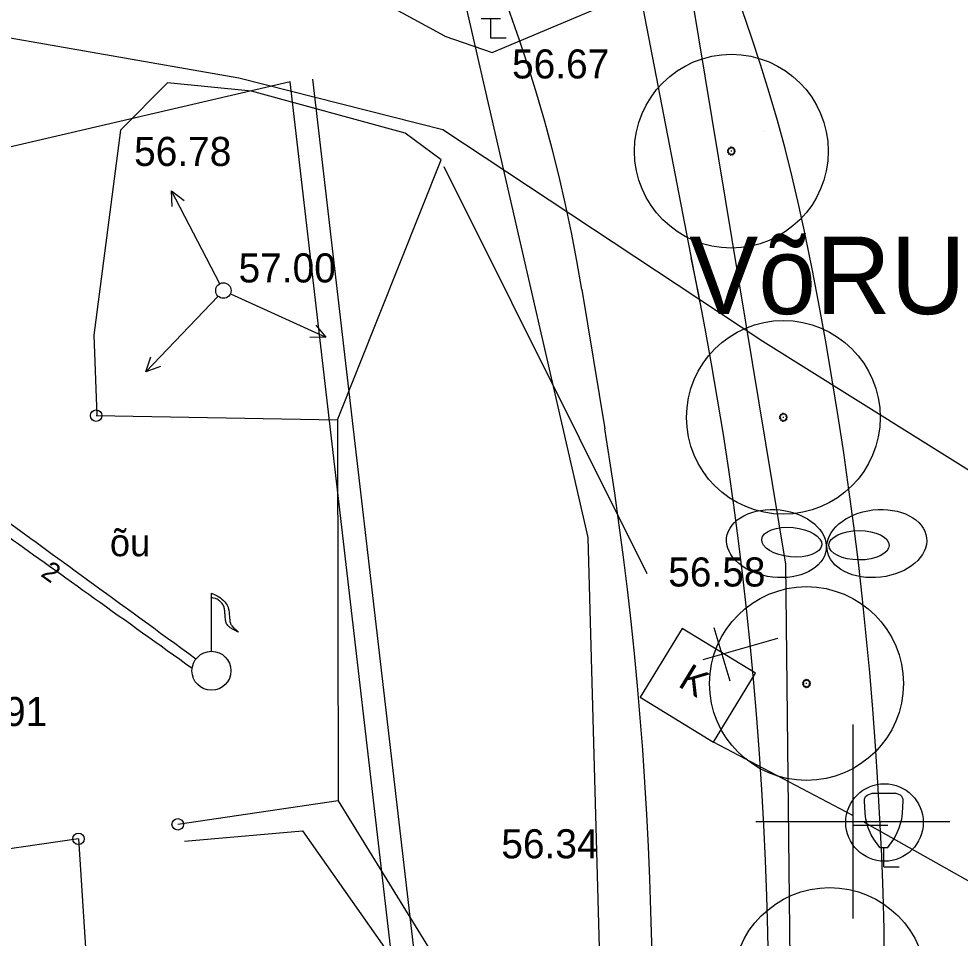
# Model space of a CAD drawing. Extents: x 9156 to 9809, y 2728 to 4000.
# Drawn here: x 9478.48 to 9502.77, y 3646.99 to 3670.71 of the extents above; entities that cross this region are included whole.
import ezdxf

# ---------------------------------------------------------------- set-up
doc = ezdxf.new("R2010")
doc.units = 0
for name, color, linetype in [('Level 10', 7, 'Continuous'), ('Level 11', 7, 'Continuous'), ('Level 12', 7, 'Continuous'), ('Level 17', 7, 'Continuous'), ('Level 18', 7, 'Continuous'), ('Level 21', 7, 'Continuous'), ('Level 28', 7, 'Continuous'), ('Level 5', 7, 'Continuous'), ('Level 54', 7, 'Continuous'), ('Level 56', 7, 'Continuous'), ('Level 6', 7, 'Continuous'), ('Level 7', 7, 'Continuous'), ('Level 8', 7, 'Continuous'), ('Level 9', 7, 'Continuous')]:
    doc.layers.add(name, color=color, linetype=linetype)

# ---------------------------------------------------------------- blocks, each defined once
blk = doc.blocks.new('K_AIPN')
at = {"layer": 'Level 28'}
blk.add_circle((0, 0), 0.1478620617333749, dxfattribs=at)
blk = doc.blocks.new('KKITPU')
at = {"layer": 'Level 10'}
for p, q in [((-0.30000000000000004, 1.9000000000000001), (0.30000000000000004, 1.9000000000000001)), ((-0.1, 0.5), (0.1, 0.5)), ((0, 0), (0, 0.5)), ((0, 0), (0.4, 0))]:
    blk.add_line(p, q, dxfattribs=at)
for points in [[(-0.1, 0.5), (-0.2584, 0.71296), (-0.32292000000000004, 0.82471), (-0.4, 1), (-0.46128, 1.2253), (-0.48495000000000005, 1.3813000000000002), (-0.5, 1.7000000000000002), (-0.49794000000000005, 1.7415800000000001), (-0.46834000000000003, 1.81302), (-0.42803, 1.8501), (-0.30000000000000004, 1.9000000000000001)], [(0.1, 0.5), (0.2584, 0.71296), (0.32292000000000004, 0.82471), (0.4, 1), (0.46128, 1.2253), (0.48495000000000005, 1.3813000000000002), (0.5, 1.7000000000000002), (0.49794000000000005, 1.7415800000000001), (0.46834000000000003, 1.81302), (0.42803, 1.8501), (0.30000000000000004, 1.9000000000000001)]]:
    blk.add_lwpolyline(points, dxfattribs=at)

msp = doc.modelspace()

# ---------------------------------------------------------------- linework, layer by layer
at = {"layer": 'Level 11'}
msp.add_lwpolyline([(9460.09330589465, 3663.173659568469), (9465.1660683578, 3613.436089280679), (9485.029478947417, 3616.2398582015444), (9489.206386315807, 3636.9910982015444), (9485.477004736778, 3669.0883399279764)], close=True, dxfattribs=at)
msp.add_lwpolyline([(9460.09330589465, 3663.173659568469), (9465.1660683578, 3613.436089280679), (9485.029478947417, 3616.2398582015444), (9489.206386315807, 3636.9910982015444), (9485.477004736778, 3669.0883399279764)], close=True, dxfattribs=at)
at = {"layer": 'Level 12'}
for p, q in [((9498.273789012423, 3656.636970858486), (9495.25344209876, 3674.9170214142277)), ((9498.424806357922, 3642.8891642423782), (9498.273789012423, 3656.636970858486))]:
    msp.add_line(p, q, dxfattribs=at)
at = {"layer": 'Level 17'}
for p, q in [((9496.062768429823, 3663.383196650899), (9492.99101664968, 3679.2110522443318)), ((9493.007328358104, 3663.7308818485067), (9493.597996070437, 3660.128067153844))]:
    msp.add_line(p, q, dxfattribs=at)
for centre, radius, start, end in [((9453.534295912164, 3657.2594284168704), 40, 9.310506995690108, 75.76384980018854), ((9401.428456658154, 3645.01727615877), 96.40000000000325, 336.68160158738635, 11.68551634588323), ((9401.428456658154, 3645.01727615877), 93.40000000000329, 336.68160158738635, 9.310708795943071)]:
    msp.add_arc(centre, radius, start, end, dxfattribs=at)
at = {"layer": 'Level 18'}
for centre, radius, start, end in [((9456.659512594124, 3656.4405182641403), 43, 11.685516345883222, 74.86960406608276), ((9401.428456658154, 3645.01727615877), 99.40000000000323, 336.68160158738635, 11.68551634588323)]:
    msp.add_arc(centre, radius, start, end, dxfattribs=at)
at = {"layer": 'Level 21'}
for p, q in [((9496.414248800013, 3655.004420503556), (9496.82611557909, 3653.6305082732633)), ((9496.139670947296, 3654.1800731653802), (9498.061715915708, 3654.7296380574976))]:
    msp.add_line(p, q, dxfattribs=at)
msp.add_circle((9500.817159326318, 3649.9765143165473), 1, dxfattribs=at)
at = {"layer": 'Level 54'}
for p, q in [((9490.904, 3670.7100000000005), (9490.404, 3670.7100000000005)), ((9490.654, 3670.2100000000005), (9490.654, 3670.7100000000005)), ((9489.469000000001, 3670.2610000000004), (9489.469000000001, 3670.2610000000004)), ((9489.469000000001, 3670.2610000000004), (9490.691, 3669.842)), ((9490.654, 3670.2100000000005), (9490.654, 3670.2100000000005)), ((9491.054, 3670.2100000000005), (9490.654, 3670.2100000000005)), ((9490.691, 3669.842), (9490.691, 3669.842)), ((9484.157000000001, 3669.1760000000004), (9484.157000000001, 3669.1760000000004)), ((9482.312, 3669.0570000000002), (9482.312, 3669.0570000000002)), ((9484.480000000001, 3668.842), (9484.480000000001, 3668.842)), ((9482.143, 3668.2030000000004), (9482.143, 3668.2030000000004)), ((9481.101, 3667.8360000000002), (9481.101, 3667.8360000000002)), ((9488.447, 3667.7610000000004), (9488.447, 3667.7610000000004)), ((9489.375, 3667.0690000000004), (9488.447, 3667.7610000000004)), ((9489.419, 3667.842), (9489.419, 3667.842)), ((9497.722000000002, 3667.8080000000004), (9497.722000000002, 3667.8080000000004)), ((9489.375, 3667.0690000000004), (9489.375, 3667.0690000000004)), ((9489.441, 3666.898), (9489.441, 3666.898)), ((9483.756000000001, 3663.6990000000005), (9483.756000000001, 3663.6990000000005)), ((9480.415, 3662.5510000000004), (9480.415, 3662.5510000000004)), ((9480.415, 3662.5510000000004), (9480.485750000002, 3660.47175)), ((9497.677000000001, 3662.3840000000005), (9497.677000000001, 3662.3840000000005)), ((9480.472000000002, 3660.472), (9480.472000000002, 3660.472)), ((9486.698, 3660.36), (9486.698, 3660.36)), ((9486.698, 3660.36), (9486.698, 3660.36)), ((9494.681, 3656.3990000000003), (9494.681, 3656.3990000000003)), ((9483.44734, 3654.39134), (9483.44734, 3655.8883400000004)), ((9500, 3652.5000000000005), (9500, 3647.5000000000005)), ((9500, 3652.5000000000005), (9500, 3647.5000000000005)), ((9500, 3652.5000000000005), (9500, 3647.5000000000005)), ((9500, 3652.5000000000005), (9500, 3647.5000000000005)), ((9500, 3652.5000000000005), (9500, 3647.5000000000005)), ((9500, 3652.5000000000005), (9500, 3647.5000000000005)), ((9500, 3652.5000000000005), (9500, 3647.5000000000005)), ((9500, 3650.1526900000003), (9496.402370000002, 3652.0502800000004)), ((9497.5, 3650.0000000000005), (9502.5, 3650.0000000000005)), ((9497.5, 3650.0000000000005), (9500, 3650.0000000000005)), ((9497.5, 3650.0000000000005), (9500, 3650.0000000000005)), ((9497.5, 3650.0000000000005), (9500, 3650.0000000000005)), ((9500, 3650.0000000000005), (9502.5, 3650.0000000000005)), ((9500, 3650.0000000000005), (9502.5, 3650.0000000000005)), ((9500, 3650.0000000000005), (9502.5, 3650.0000000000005)), ((9500.000000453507, 3649.904941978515), (9500.9020078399, 3649.904941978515)), ((9500.293810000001, 3649.9866), (9503.162810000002, 3648.3647300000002)), ((9482.75049, 3649.4962400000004), (9485.793660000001, 3649.76333)), ((9485.793660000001, 3649.76333), (9490.01605, 3643.7728600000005))]:
    msp.add_line(p, q, dxfattribs=at)
for points in [[(9489.469000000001, 3670.2610000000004), (9480.751, 3675.0080000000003), (9468.298, 3686.3860000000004), (9465.685000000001, 3688.5260000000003)], [(9490.691, 3669.842), (9500, 3673.76027)], [(9500, 3660.9304500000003), (9497.677000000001, 3662.3840000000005), (9489.419, 3667.842), (9484.157000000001, 3669.1760000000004), (9476.865000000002, 3670.4480000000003)], [(9488.447, 3667.7610000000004), (9484.480000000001, 3668.842), (9482.312, 3669.0570000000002), (9481.101, 3667.8360000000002), (9480.415, 3662.5510000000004)], [(9486.698, 3660.36), (9489.375, 3667.0690000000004)], [(9489.441, 3666.898), (9494.681, 3656.3990000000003)], [(9483.66387, 3663.8765200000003), (9482.42013, 3666.273)], [(9482.43151, 3665.8687200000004), (9482.42013, 3666.273), (9482.746640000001, 3666.02644)], [(9483.61809, 3663.5541500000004), (9481.756300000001, 3661.59871)], [(9483.938100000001, 3663.6162900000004), (9486.396410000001, 3662.4997300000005)], [(9486.137760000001, 3662.8106500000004), (9486.396410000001, 3662.4997300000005), (9485.987340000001, 3662.4919800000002)], [(9482.13491, 3661.74094), (9481.756300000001, 3661.59871), (9481.883290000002, 3661.9876500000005)], [(9507.740520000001, 3656.0870600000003), (9500, 3660.9304500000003)], [(9480.472000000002, 3660.472), (9486.698, 3660.36)], [(9486.698, 3660.36), (9486.718470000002, 3650.5307500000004)], [(9486.718470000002, 3650.5307500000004), (9482.576910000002, 3649.9268500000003)], [(9486.718470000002, 3650.5307500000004), (9491.036970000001, 3643.5207000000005)], [(9480.01595, 3649.55342), (9475.219060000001, 3648.8539600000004)], [(9480.01595, 3649.55342), (9480.48542, 3642.2096300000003)]]:
    msp.add_lwpolyline(points, dxfattribs=at)
msp.add_lwpolyline([(9495.592, 3654.97974), (9494.509230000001, 3653.2058100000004), (9496.402370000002, 3652.0502800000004), (9497.48514, 3653.82421)], close=True, dxfattribs=at)
for centre, radius in [((9483.756000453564, 3663.699001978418), 0.19979963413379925), ((9480.472000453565, 3660.472001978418), 0.1478620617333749), ((9483.447340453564, 3653.888341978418), 0.5030044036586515)]:
    msp.add_circle(centre, radius, dxfattribs=at)
for points in [[(9483.045960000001, 3654.1915000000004), (9475.003560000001, 3660.05029), (9474.78115, 3660.2111800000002), (9474.65032, 3660.26481), (9474.493320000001, 3660.2916200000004), (9474.34941, 3660.2916200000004), (9453.10538, 3656.0193000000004)], [(9482.947900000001, 3653.94808), (9474.79024, 3659.7914800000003), (9474.56909, 3659.9048000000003), (9474.44008, 3659.94257), (9474.218930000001, 3659.9048000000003), (9456.84654, 3656.47256), (9456.49638, 3656.4159000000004), (9456.12779, 3656.3214700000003), (9455.943500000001, 3656.2459300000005), (9455.83292, 3656.17039), (9453.28967, 3655.0372300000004)]]:
    msp.add_open_spline(points, degree=2, dxfattribs=at)
for points in [[(9483.55132, 3655.7564100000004), (9483.44734, 3655.8066000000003), (9483.44735, 3655.80661)], [(9483.44734, 3655.8883400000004), (9483.59494, 3655.8237000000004), (9483.756510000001, 3655.6998000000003), (9483.84979, 3655.58433), (9483.88096, 3655.5099400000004), (9483.90881, 3655.28751), (9483.93547, 3655.1205600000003), (9483.97451, 3655.0459100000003), (9484.14369, 3654.88893), (9483.972310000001, 3654.9756100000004), (9483.902370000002, 3655.0266100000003), (9483.83986, 3655.10251), (9483.81105, 3655.19723), (9483.7973, 3655.33901), (9483.786100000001, 3655.46428), (9483.76322, 3655.55499), (9483.70852, 3655.64161), (9483.63916, 3655.7045500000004), (9483.547610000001, 3655.7586)]]:
    msp.add_spline(points, degree=3, dxfattribs=at)
at = {"layer": 'Level 56'}
for p, q in [((9496.062768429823, 3663.383196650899), (9492.99101664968, 3679.2110522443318)), ((9493.007328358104, 3663.7308818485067), (9493.597996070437, 3660.128067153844))]:
    msp.add_line(p, q, dxfattribs=at)
for centre, radius, start, end in [((9456.659512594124, 3656.4405182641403), 43, 11.685516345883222, 74.86960406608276), ((9453.534295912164, 3657.2594284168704), 40, 9.310506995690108, 75.76384980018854), ((9401.428456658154, 3645.01727615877), 99.40000000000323, 336.68160158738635, 11.68551634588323), ((9401.428456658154, 3645.01727615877), 96.40000000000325, 336.68160158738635, 11.68551634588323), ((9401.428456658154, 3645.01727615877), 93.40000000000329, 336.68160158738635, 9.310708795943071)]:
    msp.add_arc(centre, radius, start, end, dxfattribs=at)
at = {"layer": 'Level 6'}
msp.add_line((9486.05666374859, 3669.155690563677), (9489.786045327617, 3637.0584488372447), dxfattribs=at)
at = {"layer": 'Level 7'}
for p, q in [((9489.206386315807, 3674.567015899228), (9493.159525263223, 3657.324492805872)), ((9493.159525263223, 3657.324492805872), (9493.756226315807, 3635.8268053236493))]:
    msp.add_line(p, q, dxfattribs=at)
at = {"layer": 'Level 8'}
for centre, major_axis, ratio in [((9498.026917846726, 3657.1713548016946), (1.2845119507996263, -0.14965991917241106), 0.6746518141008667), ((9498.026917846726, 3657.1713548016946), (1.2845119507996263, -0.14965991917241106), 0.6746518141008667), ((9498.026917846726, 3657.1713548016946), (1.2845119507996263, -0.14965991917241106), 0.6746518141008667), ((9498.026917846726, 3657.1713548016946), (1.2845119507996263, -0.14965991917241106), 0.6746518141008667), ((9500.619250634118, 3657.1713548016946), (-1.2845119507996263, -0.14965991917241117), 0.6746518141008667), ((9500.619250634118, 3657.1713548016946), (-1.2845119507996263, -0.14965991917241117), 0.6746518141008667), ((9500.619250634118, 3657.1713548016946), (-1.2845119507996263, -0.14965991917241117), 0.6746518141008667), ((9500.619250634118, 3657.1713548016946), (-1.2845119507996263, -0.14965991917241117), 0.6746518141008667), ((9498.421868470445, 3657.207503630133), (0.7742703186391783, -0.07165812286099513), 0.48691371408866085), ((9498.421868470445, 3657.207503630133), (0.7742703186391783, -0.07165812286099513), 0.48691371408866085), ((9498.421868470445, 3657.207503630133), (0.7742703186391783, -0.07165812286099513), 0.48691371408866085), ((9498.421868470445, 3657.207503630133), (0.7742703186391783, -0.07165812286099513), 0.48691371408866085), ((9500.159314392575, 3657.1274565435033), (-0.7775763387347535, 0.0021095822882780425), 0.4869137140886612), ((9500.159314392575, 3657.1274565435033), (-0.7775763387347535, 0.0021095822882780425), 0.4869137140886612), ((9500.159314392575, 3657.1274565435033), (-0.7775763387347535, 0.0021095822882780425), 0.4869137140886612), ((9500.159314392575, 3657.1274565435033), (-0.7775763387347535, 0.0021095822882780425), 0.4869137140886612)]:
    msp.add_ellipse(centre, major_axis=major_axis, ratio=ratio, dxfattribs=at)
at = {"layer": 'Level 9'}
for p, q in [((9496.81003, 3667.38018), (9496.821580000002, 3667.36173)), ((9496.842910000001, 3667.37145), (9496.836280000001, 3667.3921800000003)), ((9496.86454, 3667.3962600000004), (9496.86454, 3667.3744800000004)), ((9496.88593, 3667.37154), (9496.89199, 3667.3924500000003)), ((9496.91848, 3667.3806000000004), (9496.9078, 3667.3616100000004)), ((9496.76497, 3667.2816900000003), (9496.786450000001, 3667.28517)), ((9496.786600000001, 3667.3072500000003), (9496.76503, 3667.3101600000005)), ((9496.77319, 3667.3376700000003), (9496.793380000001, 3667.3294800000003)), ((9496.79281, 3667.2630000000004), (9496.77331, 3667.25334)), ((9496.788340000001, 3667.23003), (9496.80463, 3667.2444600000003)), ((9496.80541, 3667.3477500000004), (9496.78864, 3667.3616100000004)), ((9496.822180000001, 3667.2291900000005), (9496.80997, 3667.2111600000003)), ((9496.83568, 3667.1992800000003), (9496.84165, 3667.2201900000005)), ((9496.875160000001, 3667.2945900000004), (9496.85416, 3667.2945900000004)), ((9496.86454, 3667.2168), (9496.863850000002, 3667.19502)), ((9496.864660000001, 3667.28409), (9496.864660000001, 3667.3050900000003)), ((9496.892290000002, 3667.1989200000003), (9496.8868, 3667.2199800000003)), ((9496.906690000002, 3667.22895), (9496.91875, 3667.2108300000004)), ((9496.923910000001, 3667.3475700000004), (9496.940560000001, 3667.36164)), ((9496.94143, 3667.23066), (9496.92508, 3667.24506)), ((9496.95613, 3667.3374300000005), (9496.9366, 3667.32774)), ((9496.936660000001, 3667.2636300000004), (9496.95655, 3667.2548400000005)), ((9496.94266, 3667.3067100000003), (9496.964080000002, 3667.31064)), ((9496.96429, 3667.28211), (9496.94281, 3667.28571)), ((9498.10755, 3660.4143700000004), (9498.12903, 3660.4178500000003)), ((9498.12918, 3660.4399300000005), (9498.107610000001, 3660.44284)), ((9498.11577, 3660.4703500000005), (9498.135960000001, 3660.4621600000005)), ((9498.135390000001, 3660.39568), (9498.115890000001, 3660.3860200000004)), ((9498.130920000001, 3660.3627100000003), (9498.147210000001, 3660.3771400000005)), ((9498.147990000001, 3660.4804300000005), (9498.131220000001, 3660.49429)), ((9498.164760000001, 3660.36187), (9498.15255, 3660.3438400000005)), ((9498.152610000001, 3660.5128600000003), (9498.16416, 3660.4944100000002)), ((9498.17826, 3660.3319600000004), (9498.18423, 3660.35287)), ((9498.185490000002, 3660.5041300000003), (9498.17886, 3660.5248600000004)), ((9498.21774, 3660.42727), (9498.196740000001, 3660.42727)), ((9498.207120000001, 3660.3494800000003), (9498.20643, 3660.3277000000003)), ((9498.207120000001, 3660.52894), (9498.207120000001, 3660.50716)), ((9498.207240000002, 3660.4167700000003), (9498.207240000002, 3660.4377700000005)), ((9498.22851, 3660.5042200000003), (9498.23457, 3660.5251300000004)), ((9498.23487, 3660.3316000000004), (9498.22938, 3660.3526600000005)), ((9498.24927, 3660.3616300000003), (9498.261330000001, 3660.34351)), ((9498.26106, 3660.51328), (9498.250380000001, 3660.49429)), ((9498.26649, 3660.4802500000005), (9498.283140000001, 3660.4943200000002)), ((9498.284010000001, 3660.3633400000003), (9498.267660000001, 3660.3777400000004)), ((9498.298710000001, 3660.47011), (9498.279180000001, 3660.4604200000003)), ((9498.279240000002, 3660.39631), (9498.299130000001, 3660.38752)), ((9498.285240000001, 3660.4393900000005), (9498.30666, 3660.4433200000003)), ((9498.30687, 3660.4147900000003), (9498.285390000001, 3660.4183900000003)), ((9498.70425, 3653.54705), (9498.72573, 3653.5505300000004)), ((9498.72588, 3653.57261), (9498.704310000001, 3653.5755200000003)), ((9498.71247, 3653.60303), (9498.732660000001, 3653.59484)), ((9498.732090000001, 3653.5283600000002), (9498.712590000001, 3653.5187)), ((9498.744690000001, 3653.6131100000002), (9498.727920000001, 3653.6269700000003)), ((9498.749310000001, 3653.6455400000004), (9498.76086, 3653.6270900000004)), ((9498.78219, 3653.6368100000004), (9498.77556, 3653.65754)), ((9498.81444, 3653.5599500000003), (9498.793440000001, 3653.5599500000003)), ((9498.803820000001, 3653.6616200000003), (9498.803820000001, 3653.6398400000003)), ((9498.803940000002, 3653.5494500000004), (9498.803940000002, 3653.57045)), ((9498.82521, 3653.6369000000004), (9498.83127, 3653.65781)), ((9498.85776, 3653.6459600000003), (9498.847080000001, 3653.6269700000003)), ((9498.86319, 3653.6129300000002), (9498.879840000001, 3653.6270000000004)), ((9498.895410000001, 3653.6027900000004), (9498.875880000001, 3653.5931000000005)), ((9498.87594, 3653.5289900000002), (9498.895830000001, 3653.5202000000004)), ((9498.881940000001, 3653.57207), (9498.90336, 3653.5760000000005)), ((9498.90357, 3653.5474700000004), (9498.882090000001, 3653.5510700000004)), ((9498.727620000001, 3653.4953900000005), (9498.743910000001, 3653.50982)), ((9498.761460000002, 3653.4945500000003), (9498.74925, 3653.47652)), ((9498.77496, 3653.46464), (9498.78093, 3653.4855500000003)), ((9498.803820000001, 3653.4821600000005), (9498.80313, 3653.4603800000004)), ((9498.83157, 3653.46428), (9498.82608, 3653.48534)), ((9498.84597, 3653.4943100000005), (9498.858030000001, 3653.4761900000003)), ((9498.880710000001, 3653.4960200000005), (9498.864360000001, 3653.5104200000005))]:
    msp.add_line(p, q, dxfattribs=at)
for centre in [(9496.864686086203, 3667.2946083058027), (9498.207266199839, 3660.427284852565), (9498.803968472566, 3653.5599613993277), (9499.400670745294, 3645.796900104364)]:
    msp.add_circle(centre, 2.5, dxfattribs=at)
for centre, radius, start, end in [((9496.864626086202, 3667.2956583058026), 0.10060782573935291, 122.84338333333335, 139.02215833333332), ((9496.864626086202, 3667.2956583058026), 0.07884923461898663, 105.95586388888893, 123.05637777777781), ((9496.864626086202, 3667.2956583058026), 0.10060782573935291, 90.03558611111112, 106.34199166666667), ((9496.864626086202, 3667.2956583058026), 0.07884923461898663, 74.30999722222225, 90.04303055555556), ((9496.864626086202, 3667.2956583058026), 0.10060782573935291, 57.61078888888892, 74.19805833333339), ((9496.864626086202, 3667.2956583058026), 0.10060782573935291, 187.9670638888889, 204.8625388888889), ((9496.864626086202, 3667.2956583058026), 0.10060782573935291, 155.31225555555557, 171.70421111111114), ((9496.864626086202, 3667.2956583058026), 0.07884923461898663, 171.54306111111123, 187.62030000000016), ((9496.864626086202, 3667.2956583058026), 0.10060782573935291, 220.712225, 237.11657777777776), ((9496.864626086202, 3667.2956583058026), 0.07884923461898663, 204.45290833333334, 220.47744166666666), ((9496.864626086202, 3667.2956583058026), 0.07884923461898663, 138.64321666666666, 154.5795277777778), ((9496.864626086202, 3667.2956583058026), 0.07884923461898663, 237.4509972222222, 253.08433055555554), ((9496.864626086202, 3667.2956583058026), 0.10060782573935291, 253.29517222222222, 269.5717666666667), ((9496.864626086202, 3667.2956583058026), 0.07884923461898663, 269.9461166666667, 286.34730833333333), ((9496.864626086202, 3667.2956583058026), 0.10060782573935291, 285.97197500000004, 302.5561972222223), ((9496.864626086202, 3667.2956583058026), 0.07884923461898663, 302.2540333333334, 320.08603888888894), ((9496.864626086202, 3667.2956583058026), 0.07884923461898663, 41.2061555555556, 56.77953888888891), ((9496.864626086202, 3667.2956583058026), 0.07884923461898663, 8.061911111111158, 24.033166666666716), ((9496.864626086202, 3667.2956583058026), 0.07884923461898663, 336.0556833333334, 352.7558416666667), ((9496.864626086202, 3667.2956583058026), 0.10060782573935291, 24.539422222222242, 40.985161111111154), ((9496.864626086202, 3667.2956583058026), 0.10060782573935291, 319.7777388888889, 336.0738444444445), ((9496.864626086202, 3667.2956583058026), 0.10060782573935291, 352.27003333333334, 8.582955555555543), ((9498.207206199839, 3660.428334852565), 0.10060782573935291, 187.9670638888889, 204.8625388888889), ((9498.207206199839, 3660.428334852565), 0.10060782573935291, 155.31225555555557, 171.70421111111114), ((9498.207206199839, 3660.428334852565), 0.07884923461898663, 171.54306111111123, 187.62030000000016), ((9498.207206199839, 3660.428334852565), 0.10060782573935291, 220.712225, 237.11657777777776), ((9498.207206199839, 3660.428334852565), 0.10060782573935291, 122.84338333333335, 139.02215833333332), ((9498.207206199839, 3660.428334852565), 0.07884923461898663, 204.45290833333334, 220.47744166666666), ((9498.207206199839, 3660.428334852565), 0.07884923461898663, 138.64321666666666, 154.5795277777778), ((9498.207206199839, 3660.428334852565), 0.07884923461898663, 105.95586388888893, 123.05637777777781), ((9498.207206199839, 3660.428334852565), 0.07884923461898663, 237.4509972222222, 253.08433055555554), ((9498.207206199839, 3660.428334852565), 0.10060782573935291, 253.29517222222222, 269.5717666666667), ((9498.207206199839, 3660.428334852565), 0.10060782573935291, 90.03558611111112, 106.34199166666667), ((9498.207206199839, 3660.428334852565), 0.07884923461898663, 269.9461166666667, 286.34730833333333), ((9498.207206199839, 3660.428334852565), 0.07884923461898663, 74.30999722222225, 90.04303055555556), ((9498.207206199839, 3660.428334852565), 0.10060782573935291, 57.61078888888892, 74.19805833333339), ((9498.207206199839, 3660.428334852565), 0.10060782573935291, 285.97197500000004, 302.5561972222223), ((9498.207206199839, 3660.428334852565), 0.07884923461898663, 302.2540333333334, 320.08603888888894), ((9498.207206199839, 3660.428334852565), 0.07884923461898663, 41.2061555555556, 56.77953888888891), ((9498.207206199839, 3660.428334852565), 0.07884923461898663, 8.061911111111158, 24.033166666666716), ((9498.207206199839, 3660.428334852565), 0.07884923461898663, 336.0556833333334, 352.7558416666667), ((9498.207206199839, 3660.428334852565), 0.10060782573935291, 24.539422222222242, 40.985161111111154), ((9498.207206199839, 3660.428334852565), 0.10060782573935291, 319.7777388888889, 336.0738444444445), ((9498.207206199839, 3660.428334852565), 0.10060782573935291, 352.27003333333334, 8.582955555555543), ((9498.803908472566, 3653.561011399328), 0.10060782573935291, 187.9670638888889, 204.8625388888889), ((9498.803908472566, 3653.561011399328), 0.10060782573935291, 155.31225555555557, 171.70421111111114), ((9498.803908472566, 3653.561011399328), 0.07884923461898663, 171.54306111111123, 187.62030000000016), ((9498.803908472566, 3653.561011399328), 0.10060782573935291, 122.84338333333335, 139.02215833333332), ((9498.803908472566, 3653.561011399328), 0.07884923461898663, 204.45290833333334, 220.47744166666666), ((9498.803908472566, 3653.561011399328), 0.07884923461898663, 138.64321666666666, 154.5795277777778), ((9498.803908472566, 3653.561011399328), 0.07884923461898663, 105.95586388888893, 123.05637777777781), ((9498.803908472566, 3653.561011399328), 0.10060782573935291, 90.03558611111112, 106.34199166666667), ((9498.803908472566, 3653.561011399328), 0.07884923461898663, 74.30999722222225, 90.04303055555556), ((9498.803908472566, 3653.561011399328), 0.10060782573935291, 57.61078888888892, 74.19805833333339), ((9498.803908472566, 3653.561011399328), 0.07884923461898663, 41.2061555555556, 56.77953888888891), ((9498.803908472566, 3653.561011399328), 0.07884923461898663, 8.061911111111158, 24.033166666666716), ((9498.803908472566, 3653.561011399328), 0.07884923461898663, 336.0556833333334, 352.7558416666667), ((9498.803908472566, 3653.561011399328), 0.10060782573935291, 24.539422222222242, 40.985161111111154), ((9498.803908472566, 3653.561011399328), 0.10060782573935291, 352.27003333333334, 8.582955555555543), ((9498.803908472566, 3653.561011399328), 0.10060782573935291, 220.712225, 237.11657777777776), ((9498.803908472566, 3653.561011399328), 0.07884923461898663, 237.4509972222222, 253.08433055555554), ((9498.803908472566, 3653.561011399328), 0.10060782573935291, 253.29517222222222, 269.5717666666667), ((9498.803908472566, 3653.561011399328), 0.07884923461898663, 269.9461166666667, 286.34730833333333), ((9498.803908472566, 3653.561011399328), 0.10060782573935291, 285.97197500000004, 302.5561972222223), ((9498.803908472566, 3653.561011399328), 0.07884923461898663, 302.2540333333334, 320.08603888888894), ((9498.803908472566, 3653.561011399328), 0.10060782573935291, 319.7777388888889, 336.0738444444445)]:
    msp.add_arc(centre, radius, start, end, dxfattribs=at)

# ---------------------------------------------------------------- block references
at = {"layer": 'Level 54'}
msp.add_blockref('KKITPU', (9500.798990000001, 3648.8340700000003), dxfattribs=at)
at = {"layer": 'Level 54', "rotation": 90}
for p in [(9482.576910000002, 3649.9268500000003), (9480.01595, 3649.55342)]:
    msp.add_blockref('K_AIPN', p, dxfattribs=at)

# ---------------------------------------------------------------- texts
at = {"layer": 'Level 5'}
msp.add_text('VõRU 244 A', height=1.9999999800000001, dxfattribs=at).set_placement((9495.776093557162, 3663.09225))
at = {"layer": 'Level 54'}
for s, height, p in [('56.67', 0.7500000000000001, (9491.204500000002, 3669.1716)), ('56.78', 0.7500000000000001, (9481.451000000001, 3666.9142)), ('57.00', 0.7500000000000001, (9484.14688, 3663.9085000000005)), ('õu', 0.7000000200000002, (9480.82651, 3656.84585)), ('56.58', 0.7500000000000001, (9495.23538, 3656.0638000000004)), ('56.91', 0.7500000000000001, (9476.700130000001, 3652.463)), ('56.34', 0.7500000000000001, (9490.92797, 3649.0510200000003))]:
    msp.add_text(s, height=height, dxfattribs=at).set_placement(p)
for s, height, rotation, p in [('2', 0.49999998, 324.4370861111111, (9479.01827, 3656.34918)), ('K', 0.7000000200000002, 328.60105, (9495.45994, 3653.50356))]:
    msp.add_text(s, height=height, rotation=rotation, dxfattribs=at).set_placement(p)

doc.saveas('drawing.dxf')
